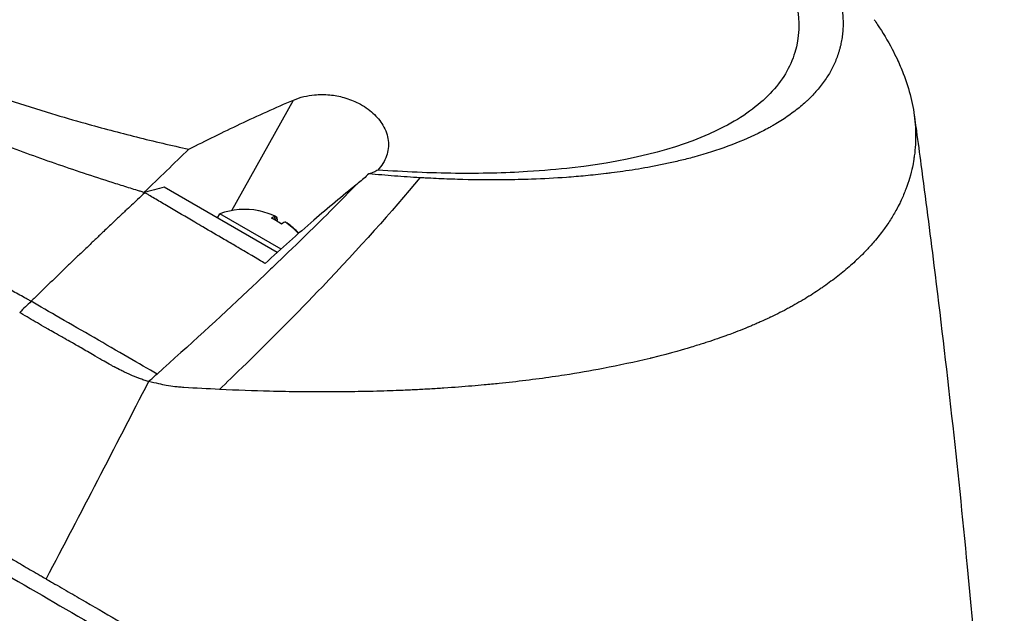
# Model space of a CAD drawing. Header units: millimetres. Extents: x 0 to 4378, y 0 to 2376.
# Tile 312 of 339: x 2709 to 2769, y 1230 to 1266. Entities that reach past the tile are written whole.
import ezdxf

# ---------------------------------------------------------------- set-up
doc = ezdxf.new("R2010")
doc.units = ezdxf.units.MM
doc.header["$LTSCALE"] = 0.2
doc.layers.add('01_Object Line', color=4, linetype='Continuous')

# ---------------------------------------------------------------- blocks, each defined once
blk = doc.blocks.new('Blk$A32R2-0W24N')
for p, q in [((12.864, 220.649), (16.66, 227.445)), ((15.655, 218.07), (8.71, 222.079)), ((11.978, 220.193), (12.128, 220.452)), ((15.889, 218.281), (12.128, 220.452)), ((15.438, 220.107), (15.546, 220.293)), ((15.53, 220.059), (15.635, 220.241)), ((16.252, 219.874), (16.257, 219.883)), ((53.554, 220.383), (53.554, 220.383)), ((16.293, 218.048), (16.293, 218.048)), ((16.067, 217.832), (16.067, 217.832)), ((47.262, 214.734), (47.262, 214.734)), ((0.92, 213.725), (0.92, 213.724)), ((1.33, 213.488), (1.33, 213.488)), ((1.61, 213.327), (1.609, 213.328)), ((4.301, 211.789), (4.301, 211.789)), ((40.078, 211.946), (40.078, 211.946))]:
    blk.add_line(p, q)
blk.add_arc((13.656, 216.199), 4.52, 78.91278, 109.76073)
for centre, major_axis, ratio, start_param, end_param in [((13.611, 216.225), (2.252, 3.901), 0.989823, 0.080554, 0.3277), ((12.413, 216.917), (2.14, 3.707), 0.142304, 0.011196, 0.084786), ((13.345, 216.378), (2.252, 3.901), 0.142304, 0.080554, 0.3277), ((13.477, 216.302), (2.14, 3.707), 0.989823, 6.1984, 6.367971), ((13.701, 216.173), (2.252, 3.901), 0.989823, 0.080554, 0.10379), ((13.345, 216.378), (2.252, 3.901), 0.142304, 5.966069, 6.202632), ((13.835, 216.096), (2.14, 3.707), 0.989823, 0.011196, 0.048719), ((13.967, 216.02), (2.252, 3.901), 0.142304, 0.080554, 0.3277), ((13.611, 216.225), (2.252, 3.901), 0.989823, 5.965058, 6.202632), ((13.701, 216.173), (2.252, 3.901), 0.989823, 5.986963, 6.202632), ((83.306, -15.333), (180.139, 312.009), 0.577341, 1.11638, 1.119299), ((0, 179.315), (55.75, 0), 0.57735, 1.480591, 1.480594), ((-79.709, 245.122), (-139.165, -83.727), 0.493461, 1.928726, 1.933233)]:
    blk.add_ellipse(centre, major_axis=major_axis, ratio=ratio, start_param=start_param, end_param=end_param)
for points, knots in [([(-28.636, 246.821), (-28.558, 246.392), (-28.437, 245.956), (-28.112, 245.076), (-27.909, 244.631), (-27.507, 243.887), (-27.33, 243.59), (-26.885, 242.905), (-26.606, 242.515), (-26.003, 241.748), (-25.683, 241.37), (-25.131, 240.766), (-24.915, 240.538), (-24.485, 240.103), (-24.273, 239.895), (-23.624, 239.281), (-23.166, 238.874), (-22.303, 238.148), (-21.907, 237.828), (-21.187, 237.272), (-20.87, 237.035), (-20.149, 236.51), (-19.736, 236.22), (-18.866, 235.631), (-18.399, 235.326), (-17.704, 234.891), (-17.499, 234.765), (-17.039, 234.488), (-16.786, 234.339), (-16.282, 234.049), (-16.03, 233.907), (-15.552, 233.643), (-15.33, 233.522), (-14.554, 233.108), (-13.997, 232.821), (-12.902, 232.277), (-12.354, 232.013), (-11.354, 231.544), (-10.898, 231.335), (-9.814, 230.85), (-9.182, 230.576), (-7.727, 229.965), (-6.9, 229.63), (-5.631, 229.137), (-5.196, 228.972), (-4.278, 228.63), (-3.794, 228.454), (-2.497, 227.993), (-1.674, 227.711), (0.024, 227.153), (0.9, 226.877), (2.463, 226.407), (3.148, 226.207), (4.886, 225.72), (5.942, 225.439), (8.073, 224.907), (9.149, 224.655), (10.224, 224.42)], [0.000001, 0.000001, 0.000001, 0.000001, 0.329785, 0.329785, 0.655784, 0.655784, 0.869551, 0.869551, 1.1471, 1.1471, 1.413768, 1.413768, 1.572185, 1.572185, 1.716378, 1.716378, 1.998218, 1.998218, 2.220261, 2.220261, 2.38565, 2.38565, 2.586481, 2.586481, 2.797354, 2.797354, 2.890721, 2.890721, 2.998917, 2.998917, 3.102407, 3.102407, 3.193729, 3.193729, 3.404829, 3.404829, 3.606578, 3.606578, 3.771982, 3.771982, 3.995205, 3.995205, 4.278205, 4.278205, 4.423595, 4.423595, 4.583388, 4.583388, 4.852579, 4.852579, 5.133194, 5.133194, 5.349319, 5.349319, 5.678864, 5.678864, 6.012538, 6.012538, 6.012538, 6.012538]), ([(38.28, 246.091), (38.449, 245.993), (38.901, 245.733), (39.894, 245.117), (40.28, 244.869), (40.905, 244.455), (41.15, 244.288), (42.35, 243.457), (43.247, 242.778), (44.62, 241.644), (45.138, 241.187), (46.266, 240.124), (46.85, 239.516), (48.067, 238.102), (48.65, 237.298), (49.735, 235.45), (50.146, 234.413), (50.387, 233.145), (50.421, 232.881), (50.45, 232.49), (50.455, 232.361), (50.458, 232.105), (50.456, 231.979), (50.447, 231.787), (50.442, 231.723), (50.427, 231.53), (50.413, 231.405), (50.377, 231.158), (50.355, 231.036), (50.317, 230.855), (50.303, 230.795), (50.273, 230.672), (50.257, 230.609), (50.222, 230.485), (50.203, 230.423), (50.145, 230.237), (50.101, 230.112), (50.011, 229.879), (49.964, 229.766), (49.863, 229.544), (49.809, 229.435), (49.635, 229.109), (49.504, 228.894), (49.206, 228.461), (49.036, 228.241), (48.69, 227.842), (48.518, 227.662), (48.274, 227.427), (48.222, 227.379), (47.956, 227.135), (47.73, 226.947), (47.368, 226.671), (47.244, 226.58), (46.99, 226.403), (46.86, 226.315), (46.593, 226.143), (46.458, 226.059), (46.247, 225.934), (46.175, 225.892), (46.033, 225.811), (45.964, 225.772), (45.817, 225.692), (45.743, 225.652), (45.53, 225.539), (45.382, 225.464), (44.082, 224.826), (42.757, 224.338), (41.138, 223.897), (40.999, 223.86), (40.719, 223.788), (40.581, 223.754), (40.306, 223.687), (40.17, 223.655), (39.898, 223.593), (39.763, 223.563), (39.495, 223.505), (39.36, 223.477), (38.972, 223.398), (38.709, 223.348), (37.941, 223.209), (37.418, 223.125), (36.682, 223.02), (36.451, 222.989), (36.108, 222.945), (35.999, 222.932), (35.673, 222.893), (35.457, 222.868), (35.034, 222.823), (34.83, 222.803), (34.234, 222.747), (33.841, 222.714), (32.744, 222.636), (32.031, 222.598), (30.759, 222.552), (30.207, 222.54), (28.806, 222.525), (27.949, 222.532), (26.643, 222.565), (26.205, 222.579), (25.541, 222.607), (25.319, 222.618), (24.985, 222.635), (24.874, 222.641), (24.706, 222.65), (24.651, 222.653), (24.567, 222.658), (24.539, 222.659), (24.483, 222.662), (24.455, 222.664), (24.427, 222.666)], [0.000492, 0.000492, 0.000492, 0.000492, 0.070477, 0.070477, 0.116784, 0.116784, 0.147598, 0.147598, 0.270163, 0.270163, 0.35129, 0.35129, 0.459378, 0.459378, 0.603543, 0.603543, 0.795477, 0.795477, 0.846759, 0.846759, 0.872247, 0.872247, 0.897546, 0.897546, 0.910816, 0.910816, 0.936058, 0.936058, 0.961053, 0.961053, 0.973407, 0.973407, 0.986612, 0.986612, 0.999925, 0.999925, 1.026343, 1.026343, 1.051465, 1.051465, 1.076258, 1.076258, 1.125243, 1.125243, 1.177878, 1.177878, 1.224985, 1.224985, 1.237745, 1.237745, 1.287061, 1.287061, 1.311764, 1.311764, 1.336615, 1.336615, 1.361333, 1.361333, 1.372959, 1.372959, 1.384222, 1.384222, 1.395507, 1.395507, 1.41867, 1.41867, 1.596072, 1.596072, 1.612752, 1.612752, 1.628768, 1.628768, 1.644172, 1.644172, 1.659003, 1.659003, 1.673475, 1.673475, 1.702106, 1.702106, 1.756638, 1.756638, 1.781274, 1.781274, 1.792708, 1.792708, 1.814679, 1.814679, 1.835454, 1.835454, 1.874477, 1.874477, 1.942807, 1.942807, 1.994085, 1.994085, 2.070998, 2.070998, 2.109452, 2.109452, 2.128666, 2.128666, 2.138273, 2.138273, 2.143077, 2.143077, 2.145479, 2.145479, 2.147874, 2.147874, 2.147874, 2.147874]), ([(36.071, 245.415), (36.112, 245.391), (36.144, 245.373), (36.214, 245.332), (36.25, 245.311), (36.356, 245.249), (36.427, 245.208), (36.641, 245.081), (36.782, 244.997), (37.218, 244.732), (37.51, 244.55), (38.5, 243.916), (39.177, 243.452), (41.208, 241.968), (42.443, 240.924), (43.729, 239.649), (43.959, 239.413), (44.713, 238.602), (45.191, 238.028), (45.871, 237.104), (46.108, 236.752), (46.6, 235.946), (46.838, 235.495), (47.209, 234.656), (47.351, 234.268), (47.519, 233.68), (47.568, 233.476), (47.807, 232.258), (47.77, 231.284), (47.356, 229.915), (47.16, 229.476), (46.653, 228.631), (46.34, 228.226), (45.605, 227.459), (45.186, 227.098), (44.236, 226.413), (43.706, 226.09), (40.776, 224.57), (37.626, 223.72), (32.919, 223.176), (32.003, 223.097), (29.637, 222.953), (28.151, 222.918), (25.842, 222.943), (25.058, 222.965), (23.467, 223.034), (22.659, 223.081), (21.842, 223.141)], [0.000001, 0.000001, 0.000001, 0.000001, 0.017289, 0.017289, 0.034993, 0.034993, 0.070506, 0.070506, 0.142461, 0.142461, 0.294734, 0.294734, 0.67969, 0.67969, 1.52071, 1.52071, 1.712137, 1.712137, 2.17847, 2.17847, 2.468632, 2.468632, 2.845677, 2.845677, 3.177241, 3.177241, 3.354712, 3.354712, 4.246918, 4.246918, 4.688059, 4.688059, 5.129475, 5.129475, 5.562211, 5.562211, 5.997516, 5.997516, 7.753462, 7.753462, 8.159608, 8.159608, 8.770872, 8.770872, 9.07783, 9.07783, 9.385555, 9.385555, 9.385555, 9.385555]), ([(7.511, 221.747), (7.437, 221.77), (7.363, 221.792), (7.289, 221.815), (7.215, 221.837), (7.141, 221.86), (7.067, 221.883), (6.918, 221.928), (6.771, 221.974), (6.623, 222.019), (6.327, 222.111), (6.031, 222.204), (5.736, 222.298), (5.145, 222.485), (4.556, 222.676), (3.968, 222.871), (2.793, 223.26), (1.624, 223.664), (0.466, 224.08), (-0.692, 224.497), (-1.839, 224.926), (-2.972, 225.367), (-4.106, 225.807), (-5.224, 226.259), (-6.326, 226.72), (-7.427, 227.181), (-8.51, 227.652), (-9.571, 228.13), (-10.633, 228.609), (-11.673, 229.095), (-12.688, 229.587), (-13.195, 229.833), (-13.697, 230.081), (-14.191, 230.329), (-14.686, 230.578), (-15.173, 230.829), (-15.653, 231.08), (-16.133, 231.332), (-16.606, 231.584), (-17.069, 231.838), (-17.301, 231.966), (-17.531, 232.093), (-17.758, 232.221), (-17.985, 232.348), (-18.208, 232.476), (-18.429, 232.603), (-18.65, 232.731), (-18.869, 232.859), (-19.084, 232.987), (-19.299, 233.115), (-19.512, 233.244), (-19.722, 233.372), (-20.142, 233.629), (-20.551, 233.887), (-20.951, 234.144), (-21.35, 234.402), (-21.74, 234.659), (-22.119, 234.916), (-22.499, 235.174), (-22.869, 235.431), (-23.229, 235.687), (-23.948, 236.2), (-24.629, 236.711), (-25.267, 237.218), (-25.905, 237.725), (-26.501, 238.228), (-27.052, 238.725), (-27.603, 239.222), (-28.11, 239.714), (-28.569, 240.197), (-29.029, 240.681), (-29.442, 241.157), (-29.806, 241.623), (-30.171, 242.09), (-30.487, 242.547), (-30.753, 242.993), (-30.886, 243.216), (-31.007, 243.436), (-31.115, 243.653), (-31.169, 243.762), (-31.22, 243.869), (-31.268, 243.976), (-31.292, 244.03), (-31.315, 244.083), (-31.337, 244.136), (-31.348, 244.163), (-31.359, 244.19), (-31.37, 244.216), (-31.378, 244.237), (-31.387, 244.258), (-31.395, 244.28)], [0, 0, 0, 0, 0.003914, 0.003914, 0.003914, 0.007828, 0.007828, 0.007828, 0.015656, 0.015656, 0.015656, 0.031312, 0.031312, 0.031312, 0.062623, 0.062623, 0.062623, 0.125247, 0.125247, 0.125247, 0.18787, 0.18787, 0.18787, 0.250493, 0.250493, 0.250493, 0.313116, 0.313116, 0.313116, 0.37574, 0.37574, 0.37574, 0.407051, 0.407051, 0.407051, 0.438363, 0.438363, 0.438363, 0.469675, 0.469675, 0.469675, 0.485368, 0.485368, 0.485368, 0.500986, 0.500986, 0.500986, 0.516605, 0.516605, 0.516605, 0.532223, 0.532223, 0.532223, 0.56346, 0.56346, 0.56346, 0.594697, 0.594697, 0.594697, 0.625934, 0.625934, 0.625934, 0.688408, 0.688408, 0.688408, 0.750881, 0.750881, 0.750881, 0.813355, 0.813355, 0.813355, 0.875829, 0.875829, 0.875829, 0.938303, 0.938303, 0.938303, 0.969539, 0.969539, 0.969539, 0.985158, 0.985158, 0.985158, 0.992967, 0.992967, 0.992967, 0.996872, 0.996872, 0.996872, 1, 1, 1, 1]), ([(0.52, 215.067), (0.454, 215.104), (0.387, 215.14), (0.321, 215.176), (0.254, 215.213), (0.188, 215.249), (0.121, 215.286), (-0.011, 215.359), (-0.144, 215.432), (-0.277, 215.505), (-0.543, 215.651), (-0.808, 215.797), (-1.074, 215.943), (-1.605, 216.234), (-2.135, 216.526), (-2.664, 216.817), (-3.722, 217.399), (-4.777, 217.98), (-5.824, 218.558), (-6.871, 219.136), (-7.91, 219.711), (-8.94, 220.282), (-9.969, 220.853), (-10.988, 221.42), (-11.994, 221.981), (-13, 222.542), (-13.993, 223.098), (-14.97, 223.647), (-15.947, 224.196), (-16.909, 224.738), (-17.853, 225.272), (-18.325, 225.54), (-18.792, 225.805), (-19.255, 226.068), (-19.717, 226.331), (-20.175, 226.591), (-20.628, 226.85), (-21.08, 227.108), (-21.528, 227.365), (-21.97, 227.618), (-22.191, 227.746), (-22.411, 227.872), (-22.63, 227.998), (-22.848, 228.123), (-23.064, 228.248), (-23.279, 228.372), (-23.494, 228.496), (-23.707, 228.62), (-23.919, 228.743), (-24.131, 228.865), (-24.342, 228.987), (-24.551, 229.109), (-24.969, 229.352), (-25.381, 229.591), (-25.787, 229.828), (-26.193, 230.065), (-26.593, 230.298), (-26.986, 230.529), (-27.379, 230.759), (-27.766, 230.986), (-28.147, 231.21), (-28.907, 231.657), (-29.641, 232.091), (-30.346, 232.51), (-31.051, 232.929), (-31.727, 233.333), (-32.372, 233.72), (-33.017, 234.108), (-33.63, 234.479), (-34.21, 234.832), (-34.791, 235.185), (-35.337, 235.521), (-35.848, 235.838), (-36.36, 236.155), (-36.836, 236.453), (-37.276, 236.731), (-37.496, 236.871), (-37.707, 237.005), (-37.909, 237.135), (-38.01, 237.2), (-38.108, 237.263), (-38.205, 237.326), (-38.253, 237.357), (-38.3, 237.388), (-38.347, 237.418), (-38.371, 237.434), (-38.394, 237.449), (-38.417, 237.464), (-38.441, 237.479), (-38.464, 237.494), (-38.487, 237.509)], [0, 0, 0, 0, 0.0039109, 0.0039109, 0.0039109, 0.0078218, 0.0078218, 0.0078218, 0.0156437, 0.0156437, 0.0156437, 0.0312874, 0.0312874, 0.0312874, 0.0625747, 0.0625747, 0.0625747, 0.1251494, 0.1251494, 0.1251494, 0.1877242, 0.1877242, 0.1877242, 0.2502989, 0.2502989, 0.2502989, 0.3128736, 0.3128736, 0.3128736, 0.3754483, 0.3754483, 0.3754483, 0.4067357, 0.4067357, 0.4067357, 0.4380231, 0.4380231, 0.4380231, 0.4693104, 0.4693104, 0.4693104, 0.4849915, 0.4849915, 0.4849915, 0.5005978, 0.5005978, 0.5005978, 0.5162041, 0.5162041, 0.5162041, 0.5318104, 0.5318104, 0.5318104, 0.5630231, 0.5630231, 0.5630231, 0.5942357, 0.5942357, 0.5942357, 0.6254483, 0.6254483, 0.6254483, 0.6878736, 0.6878736, 0.6878736, 0.7502989, 0.7502989, 0.7502989, 0.8127242, 0.8127242, 0.8127242, 0.8751494, 0.8751494, 0.8751494, 0.9375747, 0.9375747, 0.9375747, 0.9687874, 0.9687874, 0.9687874, 0.9843937, 0.9843937, 0.9843937, 0.9921968, 0.9921968, 0.9921968, 0.9960984, 0.9960984, 0.9960984, 1, 1, 1, 1]), ([(52.367, 232.384), (52.439, 232.281), (52.511, 232.176), (52.582, 232.069), (52.893, 231.603), (53.197, 231.103), (53.478, 230.57), (53.581, 230.375), (53.681, 230.175), (53.778, 229.971), (53.918, 229.673), (54.046, 229.375), (54.162, 229.078), (54.353, 228.582), (54.509, 228.089), (54.629, 227.599), (54.689, 227.353), (54.74, 227.107), (54.782, 226.862), (54.823, 226.621), (54.855, 226.381), (54.878, 226.141), (54.924, 225.659), (54.934, 225.182), (54.907, 224.71), (54.894, 224.474), (54.872, 224.239), (54.84, 224.006), (54.834, 223.957), (54.827, 223.908), (54.819, 223.859), (54.81, 223.798), (54.784, 223.614), (54.719, 223.311), (54.679, 223.127), (54.625, 222.898), (54.544, 222.627), (54.484, 222.426), (54.41, 222.201), (54.316, 221.954), (54.276, 221.847), (54.231, 221.736), (54.182, 221.621), (54.137, 221.515), (54.088, 221.405), (54.035, 221.291), (53.994, 221.203), (53.95, 221.113), (53.904, 221.02), (53.84, 220.893), (53.773, 220.767), (53.703, 220.641), (53.643, 220.534), (53.581, 220.427), (53.517, 220.321), (53.452, 220.215), (53.386, 220.109), (53.318, 220.004), (53.248, 219.896), (53.172, 219.784), (53.099, 219.679), (53.031, 219.582), (52.965, 219.49), (52.882, 219.38), (52.799, 219.269), (52.699, 219.139), (52.6, 219.016), (52.501, 218.892), (52.403, 218.776), (52.299, 218.657), (52.224, 218.57), (52.147, 218.484), (52.069, 218.399), (52.04, 218.367), (52.011, 218.335), (51.981, 218.303), (51.872, 218.186), (51.76, 218.069), (51.645, 217.954), (51.588, 217.897), (51.53, 217.839), (51.471, 217.782), (51.412, 217.725), (51.353, 217.668), (51.292, 217.611), (51.172, 217.498), (51.049, 217.386), (50.923, 217.274), (50.67, 217.051), (50.407, 216.832), (50.133, 216.616), (49.996, 216.509), (49.856, 216.402), (49.714, 216.296), (49.571, 216.19), (49.426, 216.086), (49.278, 215.982), (49.204, 215.93), (49.13, 215.879), (49.055, 215.827), (48.979, 215.776), (48.903, 215.725), (48.827, 215.674), (48.677, 215.575), (48.525, 215.478), (48.371, 215.381), (48.366, 215.378), (48.362, 215.376), (48.357, 215.373), (48.198, 215.274), (48.036, 215.176), (47.871, 215.079), (47.705, 214.982), (47.537, 214.886), (47.367, 214.791), (47.281, 214.744), (47.195, 214.697), (47.108, 214.65), (47.021, 214.604), (46.933, 214.557), (46.845, 214.511), (46.668, 214.419), (46.489, 214.328), (46.306, 214.238), (46.199, 214.185), (46.091, 214.133), (45.981, 214.081), (45.979, 214.08), (45.977, 214.079), (45.975, 214.077), (45.941, 214.061), (45.867, 214.026), (45.752, 213.973), (45.665, 213.932), (45.555, 213.882), (45.42, 213.821), (45.347, 213.789), (45.268, 213.754), (45.181, 213.716), (45.092, 213.676), (44.995, 213.635), (44.89, 213.59), (44.817, 213.559), (44.74, 213.527), (44.659, 213.493), (44.637, 213.484), (44.615, 213.475), (44.594, 213.466), (44.366, 213.372), (44.164, 213.292), (43.991, 213.225), (43.566, 213.059), (43.315, 212.97), (43.255, 212.948), (43.085, 212.887), (42.913, 212.826), (42.739, 212.766), (42.526, 212.692), (42.309, 212.62), (42.09, 212.549), (41.993, 212.517), (41.894, 212.485), (41.796, 212.454), (41.674, 212.415), (41.551, 212.377), (41.428, 212.339), (41.286, 212.295), (41.142, 212.251), (40.998, 212.209), (40.742, 212.132), (39.989, 211.903), (38.652, 211.576), (38.629, 211.571), (38.606, 211.565), (38.583, 211.559), (37.648, 211.332), (36.683, 211.124), (35.693, 210.935), (34.922, 210.787), (34.134, 210.651), (33.333, 210.527), (33.08, 210.488), (32.826, 210.45), (32.57, 210.413), (31.504, 210.259), (30.414, 210.125), (29.304, 210.011), (28.998, 209.979), (28.692, 209.949), (28.383, 209.921), (28.143, 209.899), (27.89, 209.876), (27.623, 209.854), (27.104, 209.811), (26.535, 209.767), (25.913, 209.726), (25.635, 209.708), (25.347, 209.69), (25.048, 209.673), (24.767, 209.657), (24.476, 209.641), (24.176, 209.626), (23.893, 209.612), (23.6, 209.599), (23.299, 209.587), (23.253, 209.585), (23.206, 209.583), (23.159, 209.581), (22.922, 209.572), (22.674, 209.563), (22.416, 209.554), (21.871, 209.536), (21.277, 209.521), (20.634, 209.51), (20.072, 209.5), (19.472, 209.494), (18.833, 209.492), (17.731, 209.49), (16.514, 209.501), (15.18, 209.535), (14.216, 209.56), (13.191, 209.596), (12.103, 209.648)], [0.2159975, 0.2159975, 0.2159975, 0.2159975, 0.2208888, 0.2208888, 0.2208888, 0.2422005, 0.2422005, 0.2422005, 0.25, 0.25, 0.25, 0.2678209, 0.2678209, 0.2678209, 0.2975362, 0.2975362, 0.2975362, 0.3125, 0.3125, 0.3125, 0.3272656, 0.3272656, 0.3272656, 0.3570095, 0.3570095, 0.3570095, 0.3718814, 0.3718814, 0.3718814, 0.375, 0.375, 0.375, 0.3991671, 0.3991671, 0.3991671, 0.4139157, 0.4139157, 0.4139157, 0.4249028, 0.4249028, 0.4249028, 0.429655, 0.429655, 0.429655, 0.4340613, 0.4340613, 0.4340613, 0.4375, 0.4375, 0.4375, 0.4468814, 0.4468814, 0.4468814, 0.4548932, 0.4548932, 0.4548932, 0.4629051, 0.4629051, 0.4629051, 0.4712008, 0.4712008, 0.4712008, 0.4789288, 0.4789288, 0.4789288, 0.4866568, 0.4866568, 0.4866568, 0.4943848, 0.4943848, 0.4943848, 0.5, 0.5, 0.5, 0.502414, 0.502414, 0.502414, 0.5112437, 0.5112437, 0.5112437, 0.5156585, 0.5156585, 0.5156585, 0.5200734, 0.5200734, 0.5200734, 0.528903, 0.528903, 0.528903, 0.5465624, 0.5465624, 0.5465624, 0.555392, 0.555392, 0.555392, 0.5642217, 0.5642217, 0.5642217, 0.5686366, 0.5686366, 0.5686366, 0.5730514, 0.5730514, 0.5730514, 0.5816327, 0.5816327, 0.5816327, 0.5818813, 0.5818813, 0.5818813, 0.5907202, 0.5907202, 0.5907202, 0.5995591, 0.5995591, 0.5995591, 0.6039786, 0.6039786, 0.6039786, 0.6083981, 0.6083981, 0.6083981, 0.6172371, 0.6172371, 0.6172371, 0.622449, 0.622449, 0.622449, 0.6229413, 0.6229413, 0.6229413, 0.6298917, 0.6298917, 0.6298917, 0.6351416, 0.6351416, 0.6351416, 0.6379546, 0.6379546, 0.6379546, 0.6408496, 0.6408496, 0.6408496, 0.6428571, 0.6428571, 0.6428571, 0.6433986, 0.6433986, 0.6433986, 0.6491487, 0.6491487, 0.6491487, 0.6632653, 0.6632653, 0.6632653, 0.6704637, 0.6704637, 0.6704637, 0.6793393, 0.6793393, 0.6793393, 0.6833065, 0.6833065, 0.6833065, 0.6882149, 0.6882149, 0.6882149, 0.6938776, 0.6938776, 0.6938776, 0.7239727, 0.7239727, 0.7239727, 0.7244898, 0.7244898, 0.7244898, 0.7589042, 0.7589042, 0.7589042, 0.7857143, 0.7857143, 0.7857143, 0.7941949, 0.7941949, 0.7941949, 0.8295621, 0.8295621, 0.8295621, 0.8392857, 0.8392857, 0.8392857, 0.849008, 0.849008, 0.849008, 0.8678821, 0.8678821, 0.8678821, 0.876305, 0.876305, 0.876305, 0.8842189, 0.8842189, 0.8842189, 0.8917062, 0.8917062, 0.8917062, 0.8928571, 0.8928571, 0.8928571, 0.9031342, 0.9031342, 0.9031342, 0.9247967, 0.9247967, 0.9247967, 0.9437386, 0.9437386, 0.9437386, 0.9764071, 0.9764071, 0.9764071, 1, 1, 1, 1]), ([(-50.558, 228.078), (-50.556, 228.077), (-50.547, 228.072), (-50.527, 228.06), (-50.519, 228.056), (-50.495, 228.042), (-50.478, 228.033), (-50.427, 228.004), (-50.392, 227.984), (-50.283, 227.922), (-50.205, 227.878), (-49.955, 227.735), (-49.766, 227.628), (-49.133, 227.267), (-48.621, 226.974), (-47.609, 226.395), (-47.162, 226.139), (-46.017, 225.482), (-45.285, 225.063), (-44.013, 224.332), (-43.527, 224.052), (-42.741, 223.6), (-42.46, 223.438), (-41.863, 223.096), (-41.548, 222.914), (-40.449, 222.281), (-39.628, 221.809), (-37.915, 220.821), (-37.026, 220.309), (-35.173, 219.24), (-34.212, 218.685), (-32.218, 217.534), (-31.188, 216.939), (-29.862, 216.172), (-29.594, 216.017), (-28.786, 215.549), (-28.243, 215.234), (-27.13, 214.59), (-26.561, 214.26), (-25.45, 213.616), (-24.909, 213.302), (-23.34, 212.392), (-22.301, 211.789), (-20.331, 210.645), (-19.404, 210.107), (-17.653, 209.09), (-16.832, 208.612), (-15.824, 208.027), (-15.643, 207.922), (-15.156, 207.639), (-14.851, 207.462), (-13.881, 206.897), (-13.215, 206.511), (-11.379, 205.444), (-10.208, 204.763), (-7.278, 203.06), (-5.521, 202.039), (-2.898, 200.516), (-2.026, 200.009), (-0.94, 199.379), (-0.723, 199.253), (-0.181, 198.938), (0.143, 198.75), (0.629, 198.468), (0.791, 198.374), (1.034, 198.233), (1.115, 198.186), (1.321, 198.066), (1.414, 198.012), (1.439, 197.998)], [-1.691817, -1.691817, -1.691817, -1.691817, -1.685693, -1.685693, -1.681725, -1.681725, -1.673789, -1.673789, -1.657916, -1.657916, -1.626174, -1.626174, -1.562675, -1.562675, -1.435698, -1.435698, -1.351034, -1.351034, -1.238185, -1.238185, -1.174022, -1.174022, -1.139664, -1.139664, -1.103057, -1.103057, -1.015385, -1.015385, -0.929461, -0.929461, -0.843958, -0.843958, -0.758525, -0.758525, -0.737003, -0.737003, -0.694304, -0.694304, -0.650672, -0.650672, -0.610004, -0.610004, -0.533695, -0.533695, -0.466986, -0.466986, -0.408715, -0.408715, -0.396001, -0.396001, -0.374521, -0.374521, -0.328153, -0.328153, -0.246913, -0.246913, -0.125005, -0.125005, -0.064057, -0.064057, -0.04882, -0.04882, -0.025982, -0.025982, -0.014544, -0.014544, -0.008825, -0.008825, -0.000001, -0.000001, -0.000001, -0.000001]), ([(16.66, 227.445), (16.858, 227.53), (17.071, 227.601), (17.505, 227.706), (17.724, 227.743), (18.253, 227.792), (18.57, 227.793), (19.181, 227.732), (19.472, 227.678), (20.07, 227.51), (20.371, 227.394), (20.991, 227.076), (21.291, 226.87), (21.802, 226.406), (22.005, 226.156), (22.341, 225.585), (22.446, 225.266), (22.522, 224.623), (22.483, 224.301), (22.268, 223.688), (22.085, 223.397), (21.842, 223.141)], [-1.14528, -1.14528, -1.14528, -1.14528, -1.059047, -1.059047, -0.979891, -0.979891, -0.875786, -0.875786, -0.784614, -0.784614, -0.687046, -0.687046, -0.571812, -0.571812, -0.456499, -0.456499, -0.315176, -0.315176, -0.162073, -0.162073, 0, 0, 0, 0]), ([(10.224, 224.42), (11.28, 224.958), (12.33, 225.475), (14.477, 226.487), (15.569, 226.978), (16.66, 227.445)], [0.000001, 0.000001, 0.000001, 0.000001, 0.4541066, 0.4541066, 0.9270468, 0.9270468, 0.9270468, 0.9270468]), ([(54.832, 226.536), (54.835, 226.511), (54.839, 226.484), (54.853, 226.382), (54.863, 226.305), (54.905, 225.999), (54.937, 225.769), (55.062, 224.849), (55.154, 224.16), (55.521, 221.403), (55.787, 219.337), (56.815, 211.078), (57.501, 204.899), (59.203, 187.187), (59.982, 175.694), (60.374, 164.278)], [0, 0, 0, 0, 0.00864, 0.00864, 0.034202, 0.034202, 0.110885, 0.110885, 0.340937, 0.340937, 1.031098, 1.031098, 3.101793, 3.101793, 6.985755, 6.985755, 6.985755, 6.985755]), ([(10.224, 224.42), (9.765, 223.981), (9.307, 223.54), (8.391, 222.656), (7.933, 222.213), (7.476, 221.768)], [-0.4140683, -0.4140683, -0.4140683, -0.4140683, -0.2070418, -0.2070418, -0.000001, -0.000001, -0.000001, -0.000001]), ([(21.289, 222.908), (21.187, 222.81), (21.082, 222.713), (20.871, 222.527), (20.765, 222.438), (20.657, 222.352)], [-0.09380006, -0.09380006, -0.09380006, -0.09380006, -0.04608774, -0.04608774, -0.000001, -0.000001, -0.000001, -0.000001]), ([(21.842, 223.141), (21.773, 223.091), (21.691, 223.047), (21.506, 222.97), (21.403, 222.937), (21.289, 222.908)], [-0.1192508, -0.1192508, -0.1192508, -0.1192508, -0.0589613, -0.0589613, 0, 0, 0, 0]), ([(24.427, 222.666), (23.911, 222.696), (23.392, 222.731), (22.346, 222.812), (21.819, 222.858), (21.289, 222.908)], [0.000026, 0.000026, 0.000026, 0.000026, 0.1679092, 0.1679092, 0.336286, 0.336286, 0.336286, 0.336286]), ([(20.524, 222.244), (19.246, 220.923), (18.074, 219.77), (17.101, 218.826), (16.372, 218.12), (15.773, 217.55), (15.335, 217.131), (15.146, 216.952), (14.661, 216.482), (13.839, 215.703), (12.109, 214.064), (10.251, 212.362), (8.264, 210.596)], [0, 0, 0, 0, 0.25, 0.25, 0.25, 0.375, 0.375, 0.375, 0.5, 0.5, 0.5, 1, 1, 1, 1]), ([(24.427, 222.666), (22.692, 220.566), (20.693, 218.333), (18.431, 215.965), (16.899, 214.361), (15.245, 212.696), (13.471, 210.968), (13.023, 210.532), (12.567, 210.092), (12.103, 209.648)], [-1, -1, -1, -1, -0.459072, -0.459072, -0.459072, -0.092566, -0.092566, -0.092566, 0, 0, 0, 0]), ([(20.524, 222.244), (19.645, 221.537), (18.772, 220.806), (16.91, 219.199), (15.926, 218.323), (14.909, 217.391)], [0.000083, 0.000083, 0.000083, 0.000083, 0.3756535, 0.3756535, 0.8068881, 0.8068881, 0.8068881, 0.8068881]), ([(20.524, 222.244), (20.546, 222.262), (20.569, 222.28), (20.613, 222.316), (20.635, 222.334), (20.657, 222.352)], [-0.0189743, -0.0189743, -0.0189743, -0.0189743, -0.00948198, -0.00948198, -0.000001, -0.000001, -0.000001, -0.000001]), ([(7.511, 221.747), (7.36, 221.606), (7.212, 221.467), (7.067, 221.331), (6.984, 221.253), (6.902, 221.175), (6.79, 221.07), (6.678, 220.965), (6.537, 220.832), (6.408, 220.711), (6.344, 220.65), (6.283, 220.592), (6.22, 220.533), (6.158, 220.474), (6.094, 220.414), (6.031, 220.354), (5.967, 220.294), (5.904, 220.235), (5.841, 220.175), (5.746, 220.085), (5.652, 219.996), (5.557, 219.906), (5.462, 219.816), (5.368, 219.727), (5.273, 219.637), (5.179, 219.547), (5.084, 219.457), (4.989, 219.367), (4.911, 219.293), (4.832, 219.218), (4.753, 219.143), (4.675, 219.068), (4.596, 218.993), (4.518, 218.918), (4.439, 218.843), (4.36, 218.769), (4.282, 218.694), (4.195, 218.611), (4.109, 218.529), (4.023, 218.446), (3.937, 218.364), (3.85, 218.281), (3.764, 218.199), (3.678, 218.116), (3.591, 218.034), (3.505, 217.951), (3.423, 217.872), (3.341, 217.793), (3.259, 217.715), (3.177, 217.636), (3.094, 217.557), (3.012, 217.478), (2.93, 217.399), (2.848, 217.32), (2.766, 217.241), (2.682, 217.16), (2.598, 217.08), (2.514, 216.999), (2.43, 216.918), (2.346, 216.837), (2.263, 216.756), (2.179, 216.675), (2.095, 216.594), (2.011, 216.513), (1.928, 216.433), (1.846, 216.353), (1.763, 216.273), (1.68, 216.193), (1.597, 216.113), (1.515, 216.033), (1.432, 215.953), (1.35, 215.873), (1.267, 215.793), (1.184, 215.712), (1.101, 215.632), (1.018, 215.551), (0.935, 215.47), (0.852, 215.39), (0.769, 215.309), (0.686, 215.228), (0.603, 215.148), (0.52, 215.067)], [0, 0, 0, 0, 0.0897132, 0.0897132, 0.0897132, 0.1414804, 0.1414804, 0.1414804, 0.1932476, 0.1932476, 0.1932476, 0.2191312, 0.2191312, 0.2191312, 0.2450148, 0.2450148, 0.2450148, 0.2708984, 0.2708984, 0.2708984, 0.3096449, 0.3096449, 0.3096449, 0.3483914, 0.3483914, 0.3483914, 0.3871379, 0.3871379, 0.3871379, 0.4193782, 0.4193782, 0.4193782, 0.4516185, 0.4516185, 0.4516185, 0.4838587, 0.4838587, 0.4838587, 0.5192811, 0.5192811, 0.5192811, 0.5547035, 0.5547035, 0.5547035, 0.5901259, 0.5901259, 0.5901259, 0.6238896, 0.6238896, 0.6238896, 0.6576534, 0.6576534, 0.6576534, 0.6914171, 0.6914171, 0.6914171, 0.7259458, 0.7259458, 0.7259458, 0.7604744, 0.7604744, 0.7604744, 0.795003, 0.795003, 0.795003, 0.8290876, 0.8290876, 0.8290876, 0.8631723, 0.8631723, 0.8631723, 0.8972569, 0.8972569, 0.8972569, 0.9315046, 0.9315046, 0.9315046, 0.9657523, 0.9657523, 0.9657523, 1, 1, 1, 1]), ([(8.71, 222.079), (8.509, 222.028), (8.308, 221.977), (7.999, 221.899), (7.892, 221.872), (7.733, 221.832), (7.681, 221.819), (7.578, 221.793), (7.486, 221.77), (7.476, 221.768)], [-0.03661254, -0.03661254, -0.03661254, -0.03661254, -0.01870238, -0.01870238, -0.00917405, -0.00917405, -0.00454332, -0.00454332, -0.000001, -0.000001, -0.000001, -0.000001]), ([(7.476, 221.768), (7.482, 221.764), (7.488, 221.761), (7.499, 221.754), (7.504, 221.751), (7.511, 221.747)], [-0.004802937, -0.004802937, -0.004802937, -0.004802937, -0.002367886, -0.002367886, 0, 0, 0, 0]), ([(14.909, 217.391), (14.762, 217.479), (14.324, 217.742), (13.449, 218.257), (13.29, 218.35), (12.889, 218.586), (12.644, 218.73), (11.965, 219.128), (11.525, 219.385), (10.923, 219.738), (10.758, 219.835), (10.048, 220.25), (9.487, 220.579), (8.692, 221.047), (8.439, 221.196), (8.073, 221.413), (7.956, 221.482), (7.784, 221.585), (7.728, 221.618), (7.619, 221.683), (7.565, 221.715), (7.511, 221.747)], [0.000001, 0.000001, 0.000001, 0.000001, 0.0517933, 0.0517933, 0.0631602, 0.0631602, 0.080667, 0.080667, 0.1119431, 0.1119431, 0.1236223, 0.1236223, 0.1626158, 0.1626158, 0.1804481, 0.1804481, 0.1887485, 0.1887485, 0.1927271, 0.1927271, 0.1965807, 0.1965807, 0.1965807, 0.1965807]), ([(-33.719, 217.246), (-32.66, 216.635), (-31.563, 216.001), (-29.304, 214.693), (-28.143, 214.021), (-26.161, 212.873), (-25.359, 212.407), (-23.462, 211.307), (-22.362, 210.668), (-20.613, 209.653), (-19.974, 209.281), (-18.596, 208.481), (-17.857, 208.052), (-15.137, 206.471), (-13.138, 205.309), (-7.125, 201.814), (-3.111, 199.482), (2.788, 196.059), (4.735, 194.93), (7.61, 193.264), (8.562, 192.712), (9.979, 191.892), (10.449, 191.619), (11.152, 191.213), (11.386, 191.077), (12.002, 190.72), (12.284, 190.558), (12.317, 190.538)], [0, 0, 0, 0, 0.449356, 0.449356, 0.898467, 0.898467, 1.197468, 1.197468, 1.595858, 1.595858, 1.82337, 1.82337, 2.083118, 2.083118, 2.775822, 2.775822, 4.159486, 4.159486, 4.850949, 4.850949, 5.197063, 5.197063, 5.370242, 5.370242, 5.456832, 5.456832, 5.599134, 5.599134, 5.599134, 5.599134]), ([(8.264, 210.596), (7.746, 210.895), (7.132, 211.25), (6.471, 211.631), (5.809, 212.013), (5.1, 212.423), (4.391, 212.832), (3.682, 213.241), (2.973, 213.651), (2.312, 214.032), (1.651, 214.414), (1.038, 214.768), (0.52, 215.067)], [0, 0, 0, 0, 0.249993, 0.249993, 0.249993, 0.499995, 0.499995, 0.499995, 0.749998, 0.749998, 0.749998, 1, 1, 1, 1]), ([(7.742, 210.134), (7.737, 210.136), (7.731, 210.137), (7.726, 210.139), (7.642, 210.164), (7.554, 210.191), (7.462, 210.222), (7.373, 210.252), (7.28, 210.284), (7.184, 210.32), (7.169, 210.326), (7.154, 210.331), (7.138, 210.337), (6.97, 210.401), (6.802, 210.469), (6.637, 210.542), (6.608, 210.555), (6.579, 210.567), (6.55, 210.581), (6.488, 210.609), (6.427, 210.637), (6.368, 210.665), (6.274, 210.708), (6.185, 210.751), (6.1, 210.793), (6.057, 210.814), (6.015, 210.835), (5.974, 210.856), (5.958, 210.864), (5.911, 210.887), (5.835, 210.926), (5.798, 210.946), (5.754, 210.969), (5.704, 210.996), (5.699, 210.998), (5.694, 211.001), (5.69, 211.003), (5.651, 211.024), (5.612, 211.045), (5.572, 211.066), (5.518, 211.095), (5.462, 211.125), (5.407, 211.156), (5.381, 211.17), (5.354, 211.185), (5.326, 211.201), (5.074, 211.34), (4.728, 211.539), (4.289, 211.796), (4.014, 211.957), (3.753, 212.108), (3.507, 212.25), (3.392, 212.316), (3.28, 212.38), (3.172, 212.442), (3.042, 212.516), (2.808, 212.648), (2.471, 212.839), (2.426, 212.864), (2.379, 212.891), (2.329, 212.919), (1.978, 213.118), (1.697, 213.277), (1.487, 213.397), (1.47, 213.407), (1.452, 213.417), (1.434, 213.428), (1.073, 213.635), (0.729, 213.835), (0.403, 214.028), (0.228, 214.133), (0.057, 214.235), (-0.108, 214.335), (-0.133, 214.351), (-0.158, 214.366), (-0.183, 214.381)], [0, 0, 0, 0, 0.0021802, 0.0021802, 0.0021802, 0.0349898, 0.0349898, 0.0349898, 0.0665186, 0.0665186, 0.0665186, 0.0714286, 0.0714286, 0.0714286, 0.1321946, 0.1321946, 0.1321946, 0.1428571, 0.1428571, 0.1428571, 0.1638774, 0.1638774, 0.1638774, 0.197224, 0.197224, 0.197224, 0.2142857, 0.2142857, 0.2142857, 0.2376364, 0.2376364, 0.2376364, 0.2489714, 0.2489714, 0.2489714, 0.25, 0.25, 0.25, 0.2648779, 0.2648779, 0.2648779, 0.2857143, 0.2857143, 0.2857143, 0.3001586, 0.3001586, 0.3001586, 0.4285714, 0.4285714, 0.4285714, 0.525964, 0.525964, 0.525964, 0.5714286, 0.5714286, 0.5714286, 0.6658539, 0.6658539, 0.6658539, 0.6785714, 0.6785714, 0.6785714, 0.7857143, 0.7857143, 0.7857143, 0.7919818, 0.7919818, 0.7919818, 0.9202925, 0.9202925, 0.9202925, 0.9895013, 0.9895013, 0.9895013, 1, 1, 1, 1]), ([(12.103, 209.648), (11.376, 209.682), (10.647, 209.722), (9.915, 209.768), (9.782, 209.776), (9.69, 209.782), (9.641, 209.786), (9.553, 209.794), (9.462, 209.803), (9.369, 209.815), (9.199, 209.836), (9.018, 209.864), (8.825, 209.899), (8.574, 209.944), (8.213, 210.022), (7.742, 210.134)], [-1, -1, -1, -1, -0.5, -0.5, -0.5, -0.4375, -0.4375, -0.4375, -0.375, -0.375, -0.375, -0.25, -0.25, -0.25, 0, 0, 0, 0]), ([(1.439, 197.998), (1.468, 197.981), (1.572, 197.921), (1.804, 197.786), (1.895, 197.733), (2.168, 197.575), (2.35, 197.469), (2.895, 197.153), (3.258, 196.943), (4.343, 196.313), (5.063, 195.896), (6.257, 195.203), (6.733, 194.927), (7.682, 194.377), (8.155, 194.103), (9.333, 193.421), (10.036, 193.014), (11.083, 192.408), (11.432, 192.206), (11.953, 191.905), (12.126, 191.804), (12.386, 191.654), (12.472, 191.604), (12.581, 191.541), (12.8, 191.414), (12.817, 191.404)], [-1.054271, -1.054271, -1.054271, -1.054271, -1.016011, -1.016011, -0.991173, -0.991173, -0.941498, -0.941498, -0.842144, -0.842144, -0.643564, -0.643564, -0.511372, -0.511372, -0.379025, -0.379025, -0.180334, -0.180334, -0.080976, -0.080976, -0.031296, -0.031296, -0.006457, -0.006457, -0.000001, -0.000001, -0.000001, -0.000001])]:
    blk.add_open_spline(points, degree=3, knots=knots)
blk.add_open_spline([(7.742, 210.134), (5.654, 206.061), (3.553, 202.015), (1.439, 197.998)], degree=3)

msp = doc.modelspace()

# ---------------------------------------------------------------- block references
at = {"layer": '01_Object Line'}
msp.add_blockref('Blk$A32R2-0W24N', (2708.753, 1034.021), dxfattribs=at)

doc.saveas('drawing.dxf')
